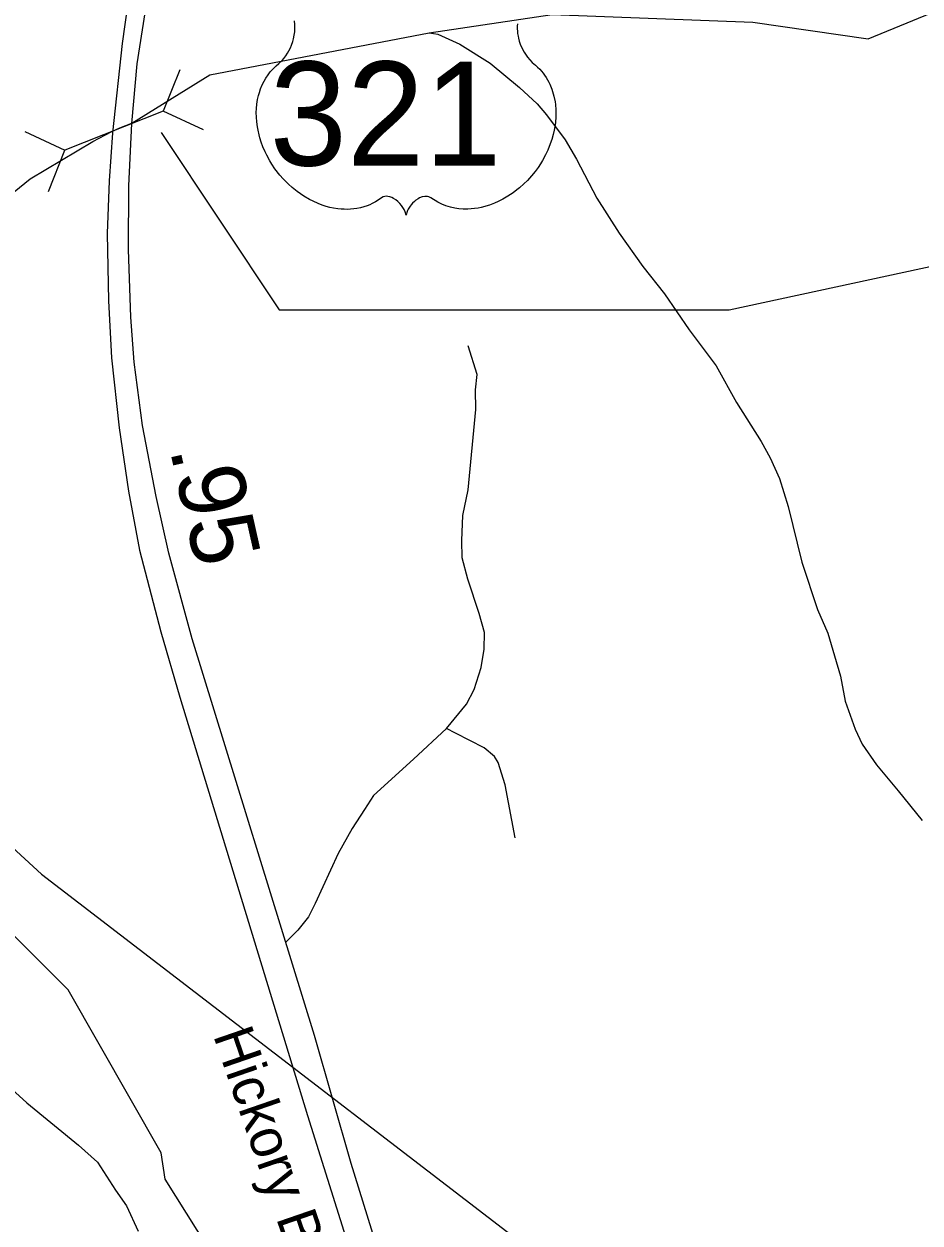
# Model space of a CAD drawing. Extents: x 1159738 to 1321356, y 736314 to 882035.
# Drawn here: x 1251859 to 1253540, y 793376 to 795624 of the extents above; entities that cross this region are included whole.
import ezdxf

# ---------------------------------------------------------------- set-up
doc = ezdxf.new("R2010")
doc.units = 0
for name, color, linetype in [('Exist Hydrographic Creek Single Shore', 7, 'Continuous'), ('Exist Hydrographic Misc Water Feature', 7, 'Continuous'), ('Exist Road Non-System Type 51', 7, 'Continuous'), ('Exist Road Primary US Divided Attributed', 7, 'Continuous'), ('Exist Road Primary US Label', 7, 'Continuous'), ('Exist Road Primary US Mileage Hundredths English Label', 7, 'Continuous'), ('Exist Road Primary US Shield CELL', 7, 'Continuous'), ('Exist Road Primary US Shield Number Label', 7, 'Continuous'), ('Exist Road Primary US Structure Culvert CELL', 7, 'Continuous'), ('Exist Road Primary US Structure Culvert Number Label', 7, 'Continuous'), ('Exist Road Secondary Structure Culvert Number Label', 7, 'Continuous')]:
    doc.layers.add(name, color=color, linetype=linetype)

msp = doc.modelspace()

# ---------------------------------------------------------------- linework, layer by layer
at = {"layer": 'Exist Hydrographic Creek Single Shore'}
for points in [[(1252208.2, 795528.4), (1252619.2, 795607.6), (1252850.1, 795641.8), (1253226.3, 795627.5), (1253442.8, 795596.2), (1253955.8, 795807.2), (1254478.8, 796407.1), (1255078.4, 797407.6)], [(1252039.4, 795429), (1252061.6, 795438.2), (1252208.2, 795528.4)], [(1251870.8, 795333.7), (1251988.7, 795403.6), (1252024.2, 795422.7), (1252039.4, 795429)], [(1251049.6, 794755.9), (1251096.6, 794798.6), (1251346.2, 794934.4), (1251421.7, 794969.5), (1251870.8, 795333.7)]]:
    msp.add_lwpolyline(points, dxfattribs=at)
at = {"layer": 'Exist Hydrographic Misc Water Feature'}
for points in [[(1252619.2, 795607.6), (1252635.3, 795605.2), (1252676.7, 795586.1), (1252734, 795550.6), (1252788.8, 795505.1), (1252822, 795474.3), (1252839.6, 795453.8), (1252874.3, 795406.8), (1252895.4, 795370.3), (1252933.6, 795297.3), (1252975.8, 795232.1), (1253020.3, 795169), (1253060.9, 795117.8), (1253107.3, 795050.6), (1253157.6, 794983.2), (1253195.8, 794914.2), (1253242, 794841), (1253259.2, 794810.5), (1253276.2, 794772.1), (1253292.8, 794719.6), (1253318.2, 794614.9), (1253347.9, 794526.1), (1253366.9, 794481.6), (1253379.7, 794439.2), (1253390.6, 794400.9), (1253399.5, 794354.6), (1253418.2, 794302.1), (1253431.4, 794273.8), (1253458.4, 794235), (1253499.2, 794185.9), (1253543.8, 794130.7)], [(1252776.1, 789939.2), (1252819, 790631), (1252901, 790905.1), (1252907, 791138), (1252941.9, 791229.2), (1253148, 791438.5), (1253155, 791707.5), (1253048, 792077.3), (1252965.9, 792144.6), (1252659, 792219.7), (1252433, 792473.7), (1252393.9, 792586.1), (1252393.9, 792927.5), (1252340.9, 793112.3), (1252124, 793458.1), (1252116.9, 793507.5), (1251941.9, 793813), (1251656.9, 794097.7), (1251239.9, 794408.1), (1250877.9, 794582.7)]]:
    msp.add_lwpolyline(points, dxfattribs=at)
at = {"layer": 'Exist Road Non-System Type 51'}
for points in [[(1252652.1, 794303.1), (1252689.2, 794348.9), (1252703.7, 794376.4), (1252716.6, 794417.6), (1252722.3, 794451.5), (1252723.1, 794483.1), (1252713.4, 794518.6), (1252691.6, 794583.3), (1252681.1, 794622.9), (1252680.3, 794655.7), (1252682.7, 794702.6), (1252692.4, 794750.3), (1252707, 794901), (1252706.2, 794937.9), (1252709.4, 794967), (1252692.4, 795020.3)], [(1252652.1, 794303.1), (1252589.9, 794245.7), (1252514.8, 794177.1), (1252497.8, 794151.2), (1252475.2, 794115.6), (1252448.6, 794068.8), (1252405.8, 793975.2), (1252392.9, 793950.2), (1252372.7, 793925.1), (1252350.3, 793902.7)], [(1252780.5, 794097.9), (1252761.9, 794197.3), (1252749, 794239.3), (1252741.7, 794250.6), (1252722.3, 794266.7), (1252669, 794294.2), (1252652.1, 794303.1)], [(1251579.3, 793862.4), (1251694.2, 793756.4), (1251864.7, 793601.2), (1251961.8, 793522), (1251997.5, 793489.9), (1252031.1, 793437.4), (1252051.3, 793407.8), (1252073.3, 793360.5)]]:
    msp.add_lwpolyline(points, dxfattribs=at)
at = {"layer": 'Exist Road Primary US Divided Attributed'}
for points in [[(1252201.5, 796315.1), (1252172.3, 796306.6), (1252127.1, 796088.5), (1252089.7, 795891.2), (1252059.7, 795704), (1252043.4, 795587.7), (1252025.2, 795420), (1252018.8, 795329.8), (1252015.1, 795231.3), (1252017.9, 795104.7), (1252023.3, 794998), (1252037.9, 794866.8), (1252055.2, 794748.3), (1252076.2, 794637.2), (1252116.2, 794484.1), (1252151.7, 794362), (1252391.2, 793577.3), (1252489.6, 793262.9), (1252557, 793031.5), (1252673.4, 792670.4), (1252757.2, 792387.9), (1252818, 792188.8)], [(1253050.6, 791585.7), (1252991.2, 791806.9), (1252940.2, 791976.6), (1252809.1, 792400.4), (1252790.9, 792465), (1252610.7, 793050.6), (1252551.5, 793232.9), (1252473.2, 793487.1), (1252404, 793727.7), (1252174.5, 794471.3), (1252130.8, 794631.7), (1252107.1, 794738.3), (1252081.6, 794871.4), (1252066.1, 794989.8), (1252059.8, 795074.6), (1252055.2, 795201.3), (1252056.1, 795320.6), (1252061.6, 795437.3), (1252071.6, 795549.4), (1252091.6, 795677.5), (1252128.9, 795877.1), (1252152.6, 795974.2), (1252222.7, 796296.2), (1252201.5, 796315.1)]]:
    msp.add_lwpolyline(points, dxfattribs=at)
at = {"layer": 'Exist Road Primary US Shield CELL'}
msp.add_lwpolyline([(1252785, 795624.2), (1252784.6, 795619.7), (1252784.6, 795615.2), (1252784.9, 795610.5), (1252785.3, 795606), (1252786.1, 795601.3), (1252786.9, 795597.2), (1252788.2, 795592.1), (1252790.1, 795586.2), (1252792.4, 795580.5), (1252797.3, 795571.2), (1252803.5, 795561.8), (1252808, 795556.5), (1252812.4, 795552), (1252818.9, 795546.5), (1252822.5, 795543.3), (1252826.6, 795539.3), (1252833.2, 795531.5), (1252835.9, 795527.9), (1252838.6, 795523.8), (1252841.2, 795519.6), (1252843.7, 795515.1), (1252845.7, 795511.1), (1252849.4, 795502), (1252852.1, 795493.2), (1252853.4, 795488.5), (1252855.4, 795478.1), (1252856.1, 795472.9), (1252856.9, 795462.8), (1252857, 795450.5), (1252856, 795438.8), (1252853.8, 795425.2), (1252852, 795417), (1252849.2, 795407.5), (1252846.5, 795399.3), (1252841.7, 795387.2), (1252837.4, 795378.4), (1252831.8, 795368.1), (1252827.9, 795361.9), (1252823.5, 795355.2), (1252817.9, 795347.5), (1252811.4, 795339.4), (1252803.5, 795330.8), (1252797.2, 795324.4), (1252788.9, 795317), (1252783.9, 795312.9), (1252776.7, 795307.5), (1252766.9, 795300.9), (1252757.3, 795295.3), (1252749, 795291.1), (1252741.8, 795288), (1252732.4, 795284.4), (1252716.7, 795280.1), (1252711, 795278.9), (1252704.2, 795277.9), (1252697.8, 795277.3), (1252691.7, 795276.9), (1252683.4, 795276.9), (1252675.2, 795277.5), (1252667.4, 795278.6), (1252659.3, 795280.3), (1252650.8, 795282.8), (1252643.1, 795285.9), (1252635.3, 795289.7), (1252622.2, 795298), (1252618.4, 795300), (1252616.3, 795300.6), (1252611.2, 795300.8), (1252606.4, 795299.8), (1252601.5, 795297.9), (1252598.6, 795296.3), (1252594.6, 795293.7), (1252591.6, 795291.3), (1252588, 795287.9), (1252585.5, 795285), (1252583.6, 795282.7), (1252579.9, 795276.9), (1252578.5, 795274.1), (1252577.2, 795270.5), (1252576, 795265.3), (1252574.3, 795271.9), (1252572.3, 795276.3), (1252570.1, 795280.1), (1252567.7, 795283.4), (1252564, 795287.7), (1252560.7, 795290.9), (1252556.7, 795294.2), (1252552.4, 795296.7), (1252549, 795298.5), (1252545.8, 795299.7), (1252542, 795300.6), (1252538.9, 795300.9), (1252536.3, 795300.8), (1252532.8, 795300), (1252528, 795296.5), (1252523.4, 795293.4), (1252518.4, 795290.3), (1252512.5, 795287.2), (1252508.2, 795285.2), (1252503.1, 795283.2), (1252497, 795281.2), (1252490.5, 795279.5), (1252483.8, 795278.1), (1252477.9, 795277.2), (1252471.6, 795276.6), (1252465.8, 795276.4), (1252459.9, 795276.5), (1252454.3, 795276.9), (1252447.8, 795277.5), (1252439.8, 795278.7), (1252433.1, 795280.2), (1252426.1, 795282.1), (1252418.9, 795284.4), (1252411.2, 795287.3), (1252401.5, 795291.5), (1252394.8, 795295), (1252384.2, 795301.1), (1252371.8, 795309.7), (1252362.4, 795317.3), (1252355.5, 795323.5), (1252345.4, 795333.8), (1252339.5, 795340.5), (1252330.1, 795352.6), (1252324.2, 795361.3), (1252320.3, 795367.7), (1252314.7, 795378), (1252311.6, 795384.5), (1252307.6, 795393.9), (1252304.4, 795402.5), (1252301.7, 795410.6), (1252300.3, 795415.9), (1252298.3, 795425), (1252297.1, 795431.4), (1252295.9, 795440.3), (1252295.2, 795449.6), (1252295.1, 795458.2), (1252295.3, 795465.4), (1252296.2, 795473.8), (1252297.6, 795482.6), (1252299.3, 795490.2), (1252300.8, 795495.7), (1252303.1, 795502.3), (1252306, 795509.7), (1252309.6, 795516.7), (1252312.9, 795522.6), (1252317.1, 795528.8), (1252321.3, 795534.2), (1252326.7, 795540.1), (1252332.3, 795545.5), (1252337.5, 795549.7), (1252343.7, 795555.7), (1252346.9, 795559.4), (1252350.7, 795564.4), (1252353.8, 795569.1), (1252356.3, 795573.4), (1252359.5, 795579.6), (1252361.4, 795584.2), (1252363.9, 795591.4), (1252365.1, 795596.4), (1252366.4, 795602.9), (1252367.2, 795609), (1252367.5, 795616.6), (1252367.3, 795622.8), (1252366.5, 795630.2)], dxfattribs=at)
at = {"layer": 'Exist Road Primary US Structure Culvert CELL'}
for p, q in [((1252151.6, 795537.8), (1252120.6, 795460.5)), ((1252120.6, 795460.5), (1251936.2, 795387.4)), ((1252196.1, 795425.3), (1252120.6, 795460.5)), ((1251860.7, 795422.5), (1251936.2, 795387.4)), ((1251905.2, 795310.1), (1251936.2, 795387.4))]:
    msp.add_line(p, q, dxfattribs=at)
at = {"layer": 'Exist Road Primary US Structure Culvert Number Label'}
msp.add_lwpolyline([(1252116.5, 795420.7), (1252338.1, 795088.2), (1253182, 795088.2), (1254605.5, 795395.1)], dxfattribs=at)
at = {"layer": 'Exist Road Secondary Structure Culvert Number Label'}
msp.add_lwpolyline([(1251096.5, 794761.4), (1251892, 794029.6), (1253053.4, 793138.6)], dxfattribs=at)

# ---------------------------------------------------------------- texts
at = {"layer": 'Exist Road Primary US Label'}
msp.add_text('Hickory Blvd SE', height=75, rotation=289.0285, dxfattribs=at).set_placement((1252213.6, 793728.1))
at = {"layer": 'Exist Road Primary US Mileage Hundredths English Label'}
msp.add_text('.95', height=125, rotation=282.6557, dxfattribs=at).set_placement((1252132.4, 794826.7))
at = {"layer": 'Exist Road Primary US Shield Number Label'}
msp.add_text('321', height=195, dxfattribs=at).set_placement((1252320.1, 795358.6))

doc.saveas('drawing.dxf')
